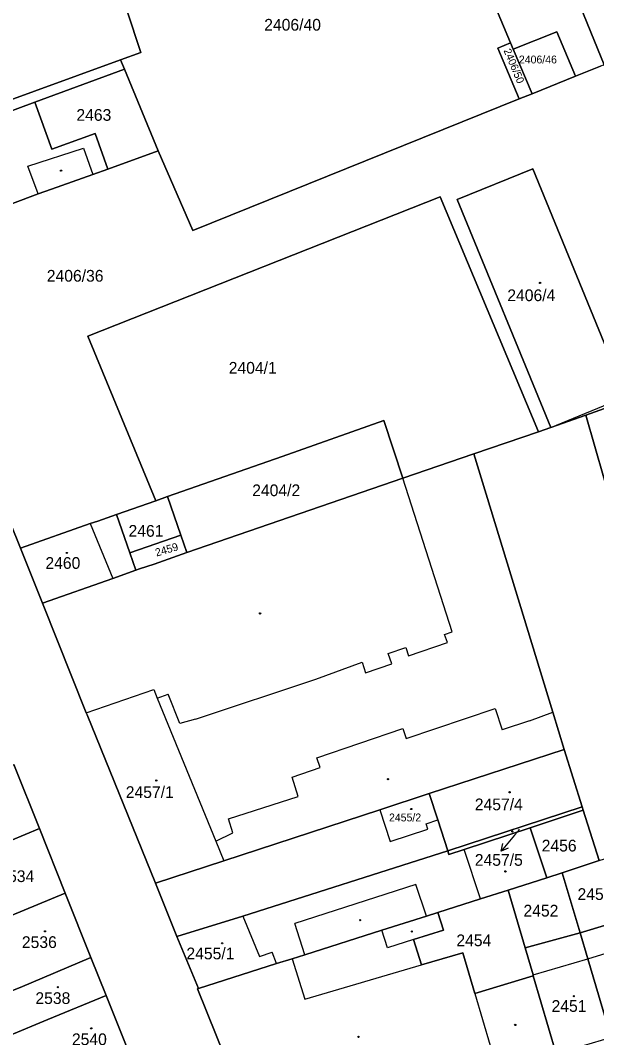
# Model space of a CAD drawing. Extents: x -596233 to -595156, y -1161235 to -1159375.
# Drawn here: x -595701.2 to -595617.7, y -1160619.4 to -1160472 of the extents above; entities that cross this region are included whole.
import ezdxf

# ---------------------------------------------------------------- set-up
doc = ezdxf.new("R2010")
doc.units = 0
for name, color, linetype in [('KN_CAR_KR', 7, 'Continuous'), ('KN_KULTURY', 7, 'Continuous'), ('KN_PARC_CIS_POM', 7, 'Continuous'), ('KN_PARC_CIS_POZ', 7, 'Continuous'), ('KN_PARC_CIS_STAV', 7, 'Continuous'), ('KN_PARC_PLOCHA', 7, 'Continuous'), ('PARC_C_SIPKA', 7, 'Continuous'), ('parcely_l', 7, 'Continuous')]:
    doc.layers.add(name, color=color, linetype=linetype)

msp = doc.modelspace()

# ---------------------------------------------------------------- linework, layer by layer
at = {"layer": 'KN_CAR_KR'}
for points in [[(-595700.16, -1160493.18), (-595692.11, -1160490.58)], [(-595692.11, -1160490.58), (-595690.75, -1160494.36)], [(-595698.64, -1160497.2), (-595700.16, -1160493.18)], [(-595624.37, -1160531.02), (-595613.46, -1160526.53)], [(-595638.68, -1160560.62), (-595645.84, -1160538.34)], [(-595691.1, -1160544.95), (-595687.86, -1160552.91)], [(-595639.77, -1160560.99), (-595638.68, -1160560.62)], [(-595639.36, -1160562.17), (-595639.77, -1160560.99)], [(-595647.95, -1160563.74), (-595645.39, -1160562.88)], [(-595645.39, -1160562.88), (-595644.98, -1160564.09)], [(-595644.98, -1160564.09), (-595639.36, -1160562.17)], [(-595647.44, -1160565.26), (-595647.95, -1160563.74)], [(-595658.45, -1160567.49), (-595651.74, -1160565.02)], [(-595651.74, -1160565.02), (-595651.21, -1160566.58)], [(-595651.21, -1160566.58), (-595647.44, -1160565.26)], [(-595675.87, -1160573.29), (-595658.45, -1160567.49)], [(-595691.68, -1160572.35), (-595681.91, -1160568.99)], [(-595681.91, -1160568.99), (-595681.4, -1160570.24)], [(-595681.4, -1160570.24), (-595679.81, -1160569.66)], [(-595681.4, -1160570.24), (-595672.93, -1160590.92)], [(-595678.13, -1160573.9), (-595679.81, -1160569.66)], [(-595645.35, -1160576.08), (-595632.46, -1160571.72)], [(-595632.46, -1160571.72), (-595631.43, -1160574.8)], [(-595675.87, -1160573.29), (-595678.13, -1160573.9)], [(-595627.49, -1160573.51), (-595624.07, -1160572.28)], [(-595658.29, -1160578.85), (-595645.83, -1160574.64)], [(-595645.83, -1160574.64), (-595645.35, -1160576.08)], [(-595627.49, -1160573.51), (-595631.43, -1160574.8)], [(-595657.8, -1160580.29), (-595658.29, -1160578.85)], [(-595661.87, -1160581.65), (-595657.8, -1160580.29)], [(-595661, -1160584.45), (-595661.87, -1160581.65)], [(-595671.09, -1160587.72), (-595661, -1160584.45)], [(-595649.14, -1160586.39), (-595647.64, -1160590.97)], [(-595670.46, -1160589.72), (-595671.09, -1160587.72)], [(-595642.46, -1160588.42), (-595640.77, -1160587.87)], [(-595647.64, -1160590.97), (-595642.21, -1160589.2)], [(-595642.21, -1160589.2), (-595642.46, -1160588.42)], [(-595672.93, -1160590.92), (-595670.46, -1160589.72)], [(-595672.93, -1160590.92), (-595671.75, -1160593.79)], [(-595634.59, -1160599.32), (-595636.96, -1160592.14)], [(-595643.96, -1160597.21), (-595661.49, -1160602.89)], [(-595642.4, -1160601.79), (-595643.96, -1160597.21)], [(-595669, -1160601.81), (-595666.57, -1160607.65)], [(-595660.04, -1160607.39), (-595661.49, -1160602.89)], [(-595648.04, -1160606.41), (-595648.86, -1160603.84)], [(-595644.29, -1160605.21), (-595648.04, -1160606.41)], [(-595619.01, -1160608), (-595611.03, -1160605.54)], [(-595666.57, -1160607.65), (-595664.75, -1160607.03)], [(-595664.11, -1160608.68), (-595664.75, -1160607.03)], [(-595661.87, -1160607.97), (-595660.01, -1160613.83)], [(-595626.96, -1160610.31), (-595619.01, -1160608)], [(-595660.01, -1160613.83), (-595643.1, -1160608.87)], [(-595635.39, -1160612.99), (-595632.05, -1160624.29)]]:
    msp.add_lwpolyline(points, dxfattribs=at)
at = {"layer": 'KN_KULTURY'}
for centre, radius in [((-595695.34, -1160493.82), 0.09), ((-595695.34, -1160493.82), 0.0398), ((-595625.94, -1160510.08), 0.09), ((-595625.94, -1160510.08), 0.0398), ((-595694.5, -1160549.2), 0.09), ((-595694.5, -1160549.2), 0.0398), ((-595666.51, -1160557.95), 0.09), ((-595666.51, -1160557.95), 0.0398), ((-595681.54, -1160582.16), 0.09), ((-595681.54, -1160582.16), 0.0398), ((-595647.98, -1160581.96), 0.09), ((-595647.98, -1160581.96), 0.0398), ((-595630.36, -1160583.86), 0.09), ((-595630.36, -1160583.86), 0.0398), ((-595644.6, -1160586.29), 0.09), ((-595644.6, -1160586.29), 0.0398), ((-595629.95, -1160589.55), 0.09), ((-595629.95, -1160589.55), 0.0398), ((-595630.96, -1160595.32), 0.09), ((-595630.96, -1160595.32), 0.0398), ((-595652, -1160602.38), 0.09), ((-595652, -1160602.38), 0.0398), ((-595697.67, -1160604.01), 0.09), ((-595697.67, -1160604.01), 0.0398), ((-595644.52, -1160604.03), 0.09), ((-595644.52, -1160604.03), 0.0398), ((-595672, -1160605.74), 0.09), ((-595672, -1160605.74), 0.0398), ((-595695.81, -1160612.1), 0.09), ((-595695.81, -1160612.1), 0.0398), ((-595621.05, -1160613.4), 0.09), ((-595621.05, -1160613.4), 0.0398), ((-595629.54, -1160617.56), 0.09), ((-595629.54, -1160617.56), 0.0398), ((-595690.97, -1160618.06), 0.09), ((-595690.97, -1160618.06), 0.0398), ((-595652.25, -1160619.3), 0.09), ((-595652.25, -1160619.3), 0.0398)]:
    msp.add_circle(centre, radius, dxfattribs=at)
at = {"layer": 'KN_PARC_PLOCHA'}
for points in [[(-595626.1, -1160455.3), (-595625.45, -1160456.9), (-595616.66, -1160478.48), (-595617.18, -1160478.69), (-595620.8, -1160480.15), (-595623.51, -1160473.69), (-595629.82, -1160476.24), (-595630.21, -1160475.32), (-595644.71, -1160440.78), (-595633.73, -1160436.58)], [(-595630.21, -1160475.32), (-595632.05, -1160476.09), (-595628.96, -1160483.44), (-595676.27, -1160502.51), (-595681.26, -1160490.95), (-595686.17, -1160479.11), (-595686.72, -1160477.77), (-595683.76, -1160476.7), (-595689.96, -1160457.97), (-595662.28, -1160447.51), (-595644.71, -1160440.78)], [(-595689.96, -1160457.97), (-595683.76, -1160476.7), (-595686.72, -1160477.77), (-595724.18, -1160491.36), (-595733.53, -1160468.81), (-595730.52, -1160467.67), (-595725.07, -1160465.59), (-595722.52, -1160464.57), (-595715.34, -1160461.28), (-595708.5, -1160458.86), (-595707.94, -1160460.4), (-595706.86, -1160460.03), (-595705.87, -1160462.41), (-595691.85, -1160457.23), (-595691.38, -1160458.51)], [(-595620.8, -1160480.15), (-595627.11, -1160482.69), (-595629.82, -1160476.24), (-595623.51, -1160473.69)], [(-595629.82, -1160476.24), (-595627.11, -1160482.69), (-595628.96, -1160483.44), (-595632.05, -1160476.09), (-595630.21, -1160475.32)], [(-595686.17, -1160479.11), (-595699.14, -1160483.92), (-595723.66, -1160493.01), (-595724.32, -1160491.41), (-595724.18, -1160491.36), (-595686.72, -1160477.77)], [(-595681.26, -1160490.95), (-595688.58, -1160493.58), (-595690.42, -1160488.45), (-595696.7, -1160490.71), (-595699.14, -1160483.92), (-595686.17, -1160479.11)], [(-595688.58, -1160493.58), (-595690.75, -1160494.36), (-595696.73, -1160496.48), (-595698.64, -1160497.2), (-595702.36, -1160498.58), (-595713.45, -1160502.72), (-595718.84, -1160504.83), (-595723.78, -1160493.06), (-595723.66, -1160493.01), (-595699.14, -1160483.92), (-595696.7, -1160490.71), (-595690.42, -1160488.45)], [(-595613.23, -1160527.08), (-595619.32, -1160529.23), (-595624.37, -1160531.02), (-595637.93, -1160498.01), (-595626.98, -1160493.54), (-595613.46, -1160526.53)], [(-595626.16, -1160531.63), (-595635.53, -1160534.82), (-595645.84, -1160538.34), (-595648.56, -1160530.01), (-595663.32, -1160535.21), (-595679.92, -1160541.03), (-595681.62, -1160541.63), (-595691.45, -1160517.8), (-595640.43, -1160497.63), (-595627.89, -1160527.49)], [(-595584.93, -1160557.84), (-595584.41, -1160557.64), (-595575.09, -1160554.1), (-595574.69, -1160555.59), (-595573.13, -1160561.44), (-595575.61, -1160562.26), (-595572.93, -1160571.61), (-595578.64, -1160572.79), (-595582.64, -1160573), (-595587.1, -1160572.64), (-595591.96, -1160571.6), (-595596.8, -1160569.58), (-595600.61, -1160567.16), (-595604.12, -1160564.06), (-595607.05, -1160560.78), (-595609.53, -1160557.46), (-595611.25, -1160554.74), (-595612.78, -1160551.91), (-595619.32, -1160529.23), (-595613.23, -1160527.08), (-595609.6, -1160525.83), (-595595.56, -1160561.87)], [(-595645.84, -1160538.34), (-595677.1, -1160549.14), (-595677.98, -1160546.61), (-595679.92, -1160541.03), (-595663.32, -1160535.21), (-595648.56, -1160530.01)], [(-595622.45, -1160577.66), (-595642.01, -1160584.05), (-595649.14, -1160586.39), (-595671.75, -1160593.79), (-595681.65, -1160597.03), (-595691.57, -1160572.63), (-595691.68, -1160572.35), (-595698.04, -1160556.45), (-595687.86, -1160552.91), (-595684.53, -1160551.68), (-595683.98, -1160551.48), (-595681.83, -1160550.81), (-595677.1, -1160549.14), (-595645.84, -1160538.34), (-595635.53, -1160534.82), (-595624.07, -1160572.28)], [(-595677.98, -1160546.61), (-595685.39, -1160549.19), (-595687.31, -1160543.62), (-595681.62, -1160541.63), (-595679.92, -1160541.03)], [(-595685.39, -1160549.19), (-595684.53, -1160551.68), (-595687.86, -1160552.91), (-595698.04, -1160556.45), (-595701.21, -1160548.48), (-595691.1, -1160544.95), (-595690.03, -1160544.58), (-595687.31, -1160543.62)], [(-595677.1, -1160549.14), (-595681.83, -1160550.81), (-595683.98, -1160551.48), (-595684.53, -1160551.68), (-595685.39, -1160549.19), (-595677.98, -1160546.61)], [(-595619.83, -1160585.98), (-595639.31, -1160592.34), (-595640.77, -1160587.87), (-595642.01, -1160584.05), (-595622.45, -1160577.66)], [(-595698.46, -1160589.13), (-595706.83, -1160592.6), (-595707.88, -1160593.02), (-595718.67, -1160597.32), (-595722.73, -1160599.03), (-595735.3, -1160604.49), (-595736.1, -1160602.72), (-595736.97, -1160600.8), (-595737.74, -1160599.11), (-595739.46, -1160595.31), (-595729.64, -1160591.21), (-595728.73, -1160590.83), (-595719.87, -1160587.13), (-595716.02, -1160585.52), (-595713.67, -1160584.54), (-595702.17, -1160579.83)], [(-595639.31, -1160592.34), (-595669, -1160601.81), (-595678.58, -1160604.77), (-595681.65, -1160597.03), (-595671.75, -1160593.79), (-595649.14, -1160586.39), (-595642.01, -1160584.05), (-595640.77, -1160587.87)], [(-595619.68, -1160586.46), (-595627.4, -1160589), (-595636.96, -1160592.14), (-595639.14, -1160592.86), (-595639.31, -1160592.34), (-595619.83, -1160585.98)], [(-595617.38, -1160593.76), (-595622.72, -1160595.52), (-595624.96, -1160596.26), (-595627.4, -1160589), (-595619.68, -1160586.46)], [(-595694.73, -1160598.46), (-595706.68, -1160603.41), (-595709.09, -1160604.41), (-595710.44, -1160605.02), (-595711, -1160605.2), (-595714.79, -1160606.77), (-595717.25, -1160600.9), (-595718.67, -1160597.32), (-595707.88, -1160593.02), (-595706.83, -1160592.6), (-595698.46, -1160589.13)], [(-595624.96, -1160596.26), (-595630.56, -1160598.04), (-595634.59, -1160599.32), (-595640.76, -1160601.27), (-595642.4, -1160601.79), (-595648.86, -1160603.84), (-595660.04, -1160607.39), (-595661.87, -1160607.97), (-595664.11, -1160608.68), (-595675.45, -1160612.28), (-595678.58, -1160604.77), (-595669, -1160601.81), (-595639.31, -1160592.34), (-595639.14, -1160592.86), (-595636.96, -1160592.14), (-595627.4, -1160589)], [(-595612.11, -1160601.83), (-595620.14, -1160604.22), (-595622.72, -1160595.52), (-595617.38, -1160593.76), (-595614.73, -1160592.92)], [(-595620.14, -1160604.22), (-595628.11, -1160606.38), (-595630.56, -1160598.04), (-595624.96, -1160596.26), (-595622.72, -1160595.52)], [(-595691.01, -1160607.78), (-595701.27, -1160612.13), (-595705, -1160613.61), (-595705.6, -1160613.86), (-595708, -1160614.86), (-595711, -1160605.2), (-595710.44, -1160605.02), (-595709.09, -1160604.41), (-595706.68, -1160603.41), (-595694.73, -1160598.46)], [(-595628.11, -1160606.38), (-595626.96, -1160610.31), (-595626.92, -1160610.44), (-595635.39, -1160612.99), (-595637.13, -1160607.12), (-595643.1, -1160608.87), (-595644.29, -1160605.21), (-595639.95, -1160603.83), (-595640.76, -1160601.27), (-595634.59, -1160599.32), (-595630.56, -1160598.04)], [(-595626.92, -1160610.44), (-595623.6, -1160621.75), (-595632.05, -1160624.29), (-595662.65, -1160633.42), (-595664.83, -1160634.09), (-595667.35, -1160632.72), (-595675.55, -1160612.32), (-595675.45, -1160612.28), (-595664.11, -1160608.68), (-595661.87, -1160607.97), (-595660.04, -1160607.39), (-595648.86, -1160603.84), (-595642.4, -1160601.79), (-595640.76, -1160601.27), (-595639.95, -1160603.83), (-595644.29, -1160605.21), (-595643.1, -1160608.87), (-595637.13, -1160607.12), (-595635.39, -1160612.99)], [(-595611.88, -1160602.64), (-595611.03, -1160605.54), (-595610.46, -1160607.48), (-595607.66, -1160617.01), (-595615.49, -1160619.34), (-595615.53, -1160619.19), (-595615.68, -1160619.23), (-595619.01, -1160608), (-595620.14, -1160604.22), (-595612.11, -1160601.83)], [(-595615.68, -1160619.23), (-595615.82, -1160619.27), (-595615.78, -1160619.42), (-595623.6, -1160621.75), (-595626.92, -1160610.44), (-595626.96, -1160610.31), (-595628.11, -1160606.38), (-595620.14, -1160604.22), (-595619.01, -1160608)], [(-595688.8, -1160613.32), (-595697.24, -1160616.79), (-595702.83, -1160619.09), (-595703.31, -1160619.29), (-595705.6, -1160613.86), (-595705, -1160613.61), (-595701.27, -1160612.13), (-595691.01, -1160607.78)], [(-595685.05, -1160622.72), (-595699.52, -1160628.65), (-595704.82, -1160630.82), (-595707.37, -1160625.04), (-595708.75, -1160621.53), (-595703.31, -1160619.29), (-595702.83, -1160619.09), (-595697.24, -1160616.79), (-595688.8, -1160613.32)]]:
    msp.add_lwpolyline(points, close=True, dxfattribs=at)
for points in [[(-595528.45, -1160470.12), (-595525.61, -1160478.19), (-595515.77, -1160474.76), (-595512.47, -1160482.74), (-595508.84, -1160491.32), (-595501.74, -1160528.22), (-595508.65, -1160530.5), (-595531.82, -1160538.27), (-595535.58, -1160541.75), (-595539.12, -1160544.54), (-595543.95, -1160547.34), (-595549.75, -1160549.87), (-595555.43, -1160552), (-595561.74, -1160553.47), (-595567.58, -1160554.18), (-595575.09, -1160554.1), (-595578.75, -1160553.74), (-595587.04, -1160551.18), (-595595.2, -1160531.16), (-595616.66, -1160478.48), (-595625.45, -1160456.9)], [(-595733.53, -1160468.81), (-595724.18, -1160491.36), (-595724.32, -1160491.41), (-595723.66, -1160493.01), (-595723.78, -1160493.06), (-595718.84, -1160504.83), (-595701.21, -1160548.48), (-595698.04, -1160556.45), (-595691.68, -1160572.35), (-595691.57, -1160572.63), (-595681.65, -1160597.03), (-595678.58, -1160604.77), (-595675.45, -1160612.28), (-595675.55, -1160612.32), (-595667.35, -1160632.72)], [(-595702.36, -1160498.58), (-595698.64, -1160497.2), (-595696.73, -1160496.48), (-595690.75, -1160494.36), (-595688.58, -1160493.58), (-595681.26, -1160490.95), (-595676.27, -1160502.51), (-595628.96, -1160483.44), (-595627.11, -1160482.69), (-595620.8, -1160480.15), (-595617.18, -1160478.69)], [(-595613.46, -1160526.53), (-595626.98, -1160493.54), (-595637.93, -1160498.01), (-595624.37, -1160531.02), (-595626.16, -1160531.63), (-595627.89, -1160527.49), (-595640.43, -1160497.63), (-595691.45, -1160517.8), (-595681.62, -1160541.63), (-595687.31, -1160543.62), (-595690.03, -1160544.58), (-595691.1, -1160544.95), (-595701.21, -1160548.48), (-595718.84, -1160504.83)], [(-595617.38, -1160593.76), (-595619.68, -1160586.46), (-595619.83, -1160585.98), (-595622.45, -1160577.66), (-595624.07, -1160572.28), (-595635.53, -1160534.82), (-595626.16, -1160531.63), (-595624.37, -1160531.02), (-595619.32, -1160529.23), (-595612.78, -1160551.91)], [(-595685.05, -1160622.72), (-595688.8, -1160613.32), (-595691.01, -1160607.78), (-595694.73, -1160598.46), (-595698.46, -1160589.13), (-595702.17, -1160579.83)]]:
    msp.add_lwpolyline(points, dxfattribs=at)
at = {"layer": 'PARC_C_SIPKA'}
for points in [[(-595628.92, -1160589.23), (-595629.65, -1160590.09), (-595631.582, -1160592.3851)], [(-595630.5555, -1160591.9421), (-595631.582, -1160592.3851), (-595631.3205, -1160591.2981)]]:
    msp.add_lwpolyline(points, dxfattribs=at)
at = {"layer": 'parcely_l'}
for points in [[(-595644.71, -1160440.78), (-595630.21, -1160475.32)], [(-595625.45, -1160456.9), (-595616.66, -1160478.48)], [(-595686.72, -1160477.77), (-595683.76, -1160476.7), (-595689.96, -1160457.97)], [(-595620.8, -1160480.15), (-595623.51, -1160473.69), (-595629.82, -1160476.24)], [(-595630.21, -1160475.32), (-595632.05, -1160476.09), (-595628.96, -1160483.44)], [(-595629.82, -1160476.24), (-595630.21, -1160475.32)], [(-595629.82, -1160476.24), (-595627.11, -1160482.69)], [(-595724.18, -1160491.36), (-595686.72, -1160477.77)], [(-595686.72, -1160477.77), (-595686.17, -1160479.11)], [(-595617.18, -1160478.69), (-595620.8, -1160480.15)], [(-595699.14, -1160483.92), (-595686.17, -1160479.11)], [(-595686.17, -1160479.11), (-595681.26, -1160490.95)], [(-595627.11, -1160482.69), (-595620.8, -1160480.15)], [(-595628.96, -1160483.44), (-595676.27, -1160502.51), (-595681.26, -1160490.95)], [(-595628.96, -1160483.44), (-595627.11, -1160482.69)], [(-595699.14, -1160483.92), (-595723.66, -1160493.01)], [(-595688.58, -1160493.58), (-595690.42, -1160488.45), (-595696.7, -1160490.71), (-595699.14, -1160483.92)], [(-595681.26, -1160490.95), (-595688.58, -1160493.58)], [(-595718.84, -1160504.83), (-595713.45, -1160502.72), (-595702.36, -1160498.58), (-595698.64, -1160497.2), (-595696.73, -1160496.48), (-595690.75, -1160494.36), (-595688.58, -1160493.58)], [(-595613.23, -1160527.08), (-595613.46, -1160526.53), (-595626.98, -1160493.54), (-595637.93, -1160498.01), (-595624.37, -1160531.02)], [(-595681.62, -1160541.63), (-595691.45, -1160517.8), (-595640.43, -1160497.63), (-595627.89, -1160527.49), (-595626.16, -1160531.63)], [(-595701.21, -1160548.48), (-595718.84, -1160504.83)], [(-595619.32, -1160529.23), (-595613.23, -1160527.08)], [(-595645.84, -1160538.34), (-595648.56, -1160530.01), (-595663.32, -1160535.21), (-595679.92, -1160541.03)], [(-595624.37, -1160531.02), (-595619.32, -1160529.23)], [(-595572.93, -1160571.61), (-595578.64, -1160572.79), (-595582.64, -1160573), (-595587.1, -1160572.64), (-595591.96, -1160571.6), (-595596.8, -1160569.58), (-595600.61, -1160567.16), (-595604.12, -1160564.06), (-595607.05, -1160560.78), (-595609.53, -1160557.46), (-595611.25, -1160554.74), (-595612.78, -1160551.91), (-595619.32, -1160529.23)], [(-595626.16, -1160531.63), (-595635.53, -1160534.82)], [(-595624.37, -1160531.02), (-595626.16, -1160531.63)], [(-595635.53, -1160534.82), (-595645.84, -1160538.34)], [(-595622.45, -1160577.66), (-595624.07, -1160572.28), (-595635.53, -1160534.82)], [(-595645.84, -1160538.34), (-595677.1, -1160549.14)], [(-595681.62, -1160541.63), (-595687.31, -1160543.62)], [(-595679.92, -1160541.03), (-595681.62, -1160541.63)], [(-595677.98, -1160546.61), (-595679.92, -1160541.03)], [(-595687.31, -1160543.62), (-595690.03, -1160544.58), (-595691.1, -1160544.95), (-595701.21, -1160548.48)], [(-595685.39, -1160549.19), (-595687.31, -1160543.62)], [(-595685.39, -1160549.19), (-595677.98, -1160546.61)], [(-595677.98, -1160546.61), (-595677.1, -1160549.14)], [(-595701.21, -1160548.48), (-595698.04, -1160556.45)], [(-595684.53, -1160551.68), (-595685.39, -1160549.19)], [(-595677.1, -1160549.14), (-595681.83, -1160550.81), (-595683.98, -1160551.48), (-595684.53, -1160551.68)], [(-595684.53, -1160551.68), (-595687.86, -1160552.91), (-595698.04, -1160556.45)], [(-595698.04, -1160556.45), (-595691.68, -1160572.35), (-595691.57, -1160572.63), (-595681.65, -1160597.03)], [(-595642.01, -1160584.05), (-595622.45, -1160577.66)], [(-595619.83, -1160585.98), (-595622.45, -1160577.66)], [(-595702.17, -1160579.83), (-595698.46, -1160589.13)], [(-595681.65, -1160597.03), (-595671.75, -1160593.79), (-595649.14, -1160586.39), (-595642.01, -1160584.05)], [(-595642.01, -1160584.05), (-595640.77, -1160587.87), (-595639.31, -1160592.34)], [(-595619.83, -1160585.98), (-595639.31, -1160592.34)], [(-595619.68, -1160586.46), (-595627.4, -1160589)], [(-595619.68, -1160586.46), (-595619.83, -1160585.98)], [(-595617.38, -1160593.76), (-595619.68, -1160586.46)], [(-595698.46, -1160589.13), (-595706.83, -1160592.6), (-595707.88, -1160593.02), (-595718.67, -1160597.32)], [(-595694.73, -1160598.46), (-595698.46, -1160589.13)], [(-595639.31, -1160592.34), (-595639.14, -1160592.86), (-595636.96, -1160592.14), (-595627.4, -1160589)], [(-595627.4, -1160589), (-595624.96, -1160596.26)], [(-595639.31, -1160592.34), (-595669, -1160601.81), (-595678.58, -1160604.77)], [(-595622.72, -1160595.52), (-595617.38, -1160593.76)], [(-595624.96, -1160596.26), (-595630.56, -1160598.04)], [(-595624.96, -1160596.26), (-595622.72, -1160595.52)], [(-595620.14, -1160604.22), (-595622.72, -1160595.52)], [(-595711, -1160605.2), (-595710.44, -1160605.02), (-595709.09, -1160604.41), (-595706.68, -1160603.41), (-595694.73, -1160598.46)], [(-595694.73, -1160598.46), (-595691.01, -1160607.78)], [(-595678.58, -1160604.77), (-595681.65, -1160597.03)], [(-595640.76, -1160601.27), (-595634.59, -1160599.32), (-595630.56, -1160598.04)], [(-595630.56, -1160598.04), (-595628.11, -1160606.38)], [(-595640.76, -1160601.27), (-595642.4, -1160601.79), (-595648.86, -1160603.84), (-595660.04, -1160607.39), (-595661.87, -1160607.97), (-595664.11, -1160608.68), (-595675.45, -1160612.28)], [(-595626.92, -1160610.44), (-595635.39, -1160612.99), (-595637.13, -1160607.12), (-595643.1, -1160608.87), (-595644.29, -1160605.21), (-595639.95, -1160603.83), (-595640.76, -1160601.27)], [(-595612.11, -1160601.83), (-595620.14, -1160604.22)], [(-595620.14, -1160604.22), (-595628.11, -1160606.38)], [(-595615.68, -1160619.23), (-595619.01, -1160608), (-595620.14, -1160604.22)], [(-595675.45, -1160612.28), (-595678.58, -1160604.77)], [(-595628.11, -1160606.38), (-595626.96, -1160610.31), (-595626.92, -1160610.44)], [(-595705.6, -1160613.86), (-595705, -1160613.61), (-595701.27, -1160612.13), (-595691.01, -1160607.78)], [(-595691.01, -1160607.78), (-595688.8, -1160613.32)], [(-595626.92, -1160610.44), (-595623.6, -1160621.75)], [(-595667.35, -1160632.72), (-595675.55, -1160612.32), (-595675.45, -1160612.28)], [(-595688.8, -1160613.32), (-595697.24, -1160616.79), (-595702.83, -1160619.09), (-595703.31, -1160619.29)], [(-595685.05, -1160622.72), (-595688.8, -1160613.32)]]:
    msp.add_lwpolyline(points, dxfattribs=at)

# ---------------------------------------------------------------- texts
at = {"layer": 'KN_PARC_CIS_POM'}
msp.add_text('2457/5', height=0.1, rotation=17.87568, dxfattribs=at).set_placement((-595629.1897, -1160589.317))
at = {"layer": 'KN_PARC_CIS_POZ'}
for s, height, p in [('2406/40', 1.7, (-595665.9066, -1160473.54)), ('2406/46', 1.14, (-595629.01, -1160478.29)), ('2463', 1.7, (-595693.1166, -1160486.6)), ('2406/36', 1.7, (-595697.4066, -1160509.9)), ('2404/1', 1.7, (-595671.0466, -1160523.23)), ('2404/2', 1.7, (-595667.6466, -1160540.97)), ('2461', 1.7, (-595685.5666, -1160546.85)), ('2456', 1.7, (-595625.7066, -1160592.44)), ('2450', 1.7, (-595620.5166, -1160599.46)), ('2452', 1.7, (-595628.3466, -1160601.86)), ('2454', 1.7, (-595638.0666, -1160606.16))]:
    msp.add_text(s, height=height, dxfattribs=at).set_placement(p)
for s, height, rotation, p in [('2406/50', 1.1, 292.849969, (-595631.2538, -1160476.4111)), ('2459', 1.14, 16.360325, (-595681.5154, -1160549.7287))]:
    msp.add_text(s, height=height, rotation=rotation, dxfattribs=at).set_placement(p)
at = {"layer": 'KN_PARC_CIS_STAV'}
for s, height, p in [('2406/4', 1.7, (-595630.6866, -1160512.72)), ('2460', 1.7, (-595697.6066, -1160551.5)), ('2457/1', 1.7, (-595685.9666, -1160584.69)), ('2457/4', 1.7, (-595635.3966, -1160586.47)), ('2455/2', 1.14, (-595647.83, -1160588.08)), ('2457/5', 1.7, (-595635.3966, -1160594.51)), ('2534', 1.7, (-595704.2766, -1160596.87)), ('2536', 1.7, (-595701.0166, -1160606.42)), ('2455/1', 1.7, (-595677.1766, -1160608.06)), ('2538', 1.7, (-595699.0566, -1160614.53)), ('2451', 1.7, (-595624.2766, -1160615.67)), ('2540', 1.7, (-595693.7666, -1160620.49))]:
    msp.add_text(s, height=height, dxfattribs=at).set_placement(p)

doc.saveas('drawing.dxf')
